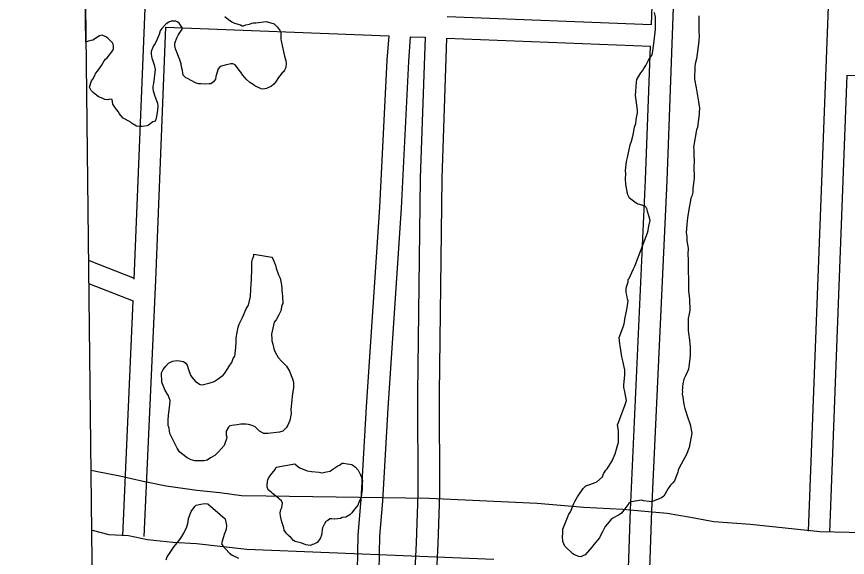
# Model space of a CAD drawing. Extents: x 3677843 to 3715951, y 511991 to 537744.
# Drawn here: x 3700134 to 3701291, y 520197 to 520951 of the extents above; entities that cross this region are included whole.
import ezdxf

# ---------------------------------------------------------------- set-up
doc = ezdxf.new("R2010")
doc.units = 0
for name, color, linetype in [('V-ANNO-SYMB', 7, 'Continuous'), ('V-ROAD-CNTR', 7, 'Continuous'), ('V-SITE-VEGE', 7, 'Continuous')]:
    doc.layers.add(name, color=color, linetype=linetype)

msp = doc.modelspace()

# ---------------------------------------------------------------- linework, layer by layer
at = {"layer": 'V-ANNO-SYMB'}
msp.add_lwpolyline([(3687883.4, 520947), (3700228.3, 521088.8), (3700261.6, 518197.4), (3687916.7, 518055.5)], close=True, dxfattribs=at)
at = {"layer": 'V-ROAD-CNTR'}
for points in [[(3700297.7, 520585.2), (3700297.7, 520585.2), (3700319.3, 521123.1), (3700336.2, 521461.6), (3700335.7, 521535.6), (3700331.1, 521565.7), (3700324.3, 521593.5), (3700314, 521612.4), (3700308.2, 521619.2), (3700295.6, 521628.9), (3700279.6, 521637.7), (3700231.2, 521657.1), (3700202, 521673), (3700170.7, 521688.6), (3700132, 521704.3), (3700092.1, 521723.2), (3700062.3, 521739.9), (3700032.4, 521759.5), (3699970.2, 521794.7)], [(3700993.8, 519542.9), (3701018.4, 520262.6), (3701039.7, 520722.3), (3701072.6, 521625.4)], [(3701017.6, 520939.9), (3701042.6, 521624.3)], [(3701288.9, 521631.9), (3701283.8, 521509.4), (3701263.1, 520952.3), (3701235.8, 520233.9)], [(3700733.6, 520950.9), (3701017.6, 520939.9)], [(3700311.6, 520226.4), (3700327.7, 520583.9), (3700341.8, 520936.2)], [(3700341.8, 520936.2), (3700652, 520924.1)], [(3700652, 520924.1), (3700649.4, 520890.1), (3700639.3, 520685.6), (3700620.7, 520407.1), (3700613.3, 520278), (3700609, 520228.4), (3700607.8, 520155.2), (3700601.7, 519908.4), (3700590.5, 519546.2), (3700581.7, 519251.2), (3700560.8, 518720.9), (3700538.5, 518315.1), (3700528.8, 518060.6), (3700520.1, 517723.9), (3700518.7, 517620.6)], [(3700682, 520922.9), (3700679.4, 520888.2), (3700669.2, 520683.9), (3700650.6, 520405.3), (3700643.2, 520275.9), (3700639, 520226.8), (3700637.8, 520154.6), (3700631.7, 519907.6), (3700621, 519561.1)], [(3700702.6, 520922.1), (3700696, 520726), (3700692.3, 520426.2), (3700692.7, 520286.1), (3700690.3, 520217.8), (3700665.7, 519716.7), (3700659.3, 519558.8)], [(3700682, 520922.9), (3700702.6, 520922.1)], [(3700732.6, 520921), (3700726, 520725.3), (3700722.3, 520426), (3700722.7, 520285.6), (3700720.3, 520216.5), (3700695.6, 519715.3), (3700689.3, 519557.1)], [(3700732.6, 520921), (3701016.5, 520909.9)], [(3700963.8, 519543.8), (3700988.4, 520263.8), (3701009.7, 520723.5), (3701016.5, 520909.9)], [(3701289.9, 520869.4), (3701265.8, 520232.8)], [(3701289.9, 520869.4), (3701484.5, 520861.4)], [(3700235, 520610.9), (3700297.8, 520586.7)], [(3700235.4, 520578.6), (3700296.4, 520555.1)], [(3700281.7, 520227.7), (3700296.4, 520555.1)], [(3702330.8, 520193.8), (3702003.1, 520207.9), (3701435.9, 520228.7), (3701252, 520233.2), (3701155.6, 520243.1), (3701104.7, 520246.8), (3701072, 520253.1), (3701039.6, 520258.8), (3701013.8, 520261.1), (3700977.8, 520264.4), (3700923.5, 520266.9), (3700858.8, 520272.5), (3700708.2, 520279.4), (3700481.3, 520282.8), (3700447.3, 520283.2), (3700416.8, 520287.2), (3700385.1, 520290.7), (3700342, 520296.8), (3700310, 520303.4), (3700277.8, 520310.4), (3700244.1, 520316.9), (3700238.4, 520318.3)], [(3700239.3, 520235.2), (3700262.2, 520229.4), (3700289.7, 520227.9), (3700316.2, 520222.6), (3700351.7, 520218.8), (3700384.4, 520217), (3700454.3, 520208.9), (3700798.4, 520194.9)]]:
    msp.add_lwpolyline(points, dxfattribs=at)
at = {"layer": 'V-SITE-VEGE'}
for p, q in [((3700230.3, 520915.2), (3700229, 521034.1)), ((3700342, 520940.8), (3700336, 520934.2)), ((3700345.8, 520943), (3700342, 520940.8)), ((3700349.1, 520944.6), (3700345.8, 520943)), ((3700355.6, 520944.7), (3700349.1, 520944.6)), ((3700358.3, 520943.1), (3700355.6, 520944.7)), ((3700360.5, 520942), (3700358.3, 520943.1)), ((3700363.8, 520936), (3700360.5, 520942)), ((3700423.7, 520951.1), (3700429.2, 520946.8)), ((3700429.2, 520946.8), (3700433.6, 520943.5)), ((3700433.6, 520943.5), (3700437.4, 520941.9)), ((3700437.4, 520941.9), (3700445.6, 520939.3)), ((3700453.3, 520939.3), (3700458.2, 520940.4)), ((3700458.2, 520940.4), (3700461.4, 520941.6)), ((3700461.4, 520941.6), (3700463.6, 520942.1)), ((3700463.6, 520942.1), (3700466.9, 520942.1)), ((3700466.9, 520942.1), (3700481.6, 520943.9)), ((3700481.6, 520943.9), (3700492.5, 520940.7)), ((3700492.5, 520940.7), (3700496.9, 520936.9)), ((3700333.9, 520930.9), (3700332.3, 520926)), ((3700336, 520934.2), (3700333.9, 520930.9)), ((3700359, 520925.1), (3700364.4, 520933.3)), ((3700364.4, 520933.3), (3700363.8, 520936)), ((3700445.6, 520939.3), (3700447.8, 520938.2)), ((3700447.8, 520938.2), (3700450, 520938.2)), ((3700450, 520938.2), (3700453.3, 520939.3)), ((3700496.9, 520936.9), (3700500.8, 520930.9)), ((3700500.8, 520930.9), (3700501.9, 520928.7)), ((3700501.9, 520928.7), (3700501.9, 520920)), ((3700240.1, 520918.3), (3700233.6, 520916.6)), ((3700249.4, 520924.3), (3700240.1, 520918.3)), ((3700253.2, 520924.9), (3700249.4, 520924.3)), ((3700258.1, 520922.8), (3700253.2, 520924.9)), ((3700260.8, 520921.1), (3700258.1, 520922.8)), ((3700268, 520914.1), (3700260.8, 520921.1)), ((3700329.6, 520919.4), (3700326.9, 520913.4)), ((3700332.3, 520926), (3700329.6, 520919.4)), ((3700354.2, 520914.1), (3700357.4, 520922.3)), ((3700357.4, 520922.3), (3700359, 520925.1)), ((3700501.9, 520920), (3700502.5, 520917.3)), ((3700502.5, 520917.3), (3700503.6, 520910.7)), ((3700233.6, 520916.6), (3700230.3, 520915.2)), ((3700269.1, 520910.3), (3700268, 520914.1)), ((3700268.1, 520903.7), (3700269.1, 520906.5)), ((3700269.1, 520906.5), (3700269.1, 520910.3)), ((3700323.1, 520906.8), (3700321.5, 520902.4)), ((3700324.7, 520910.1), (3700323.1, 520906.8)), ((3700326.9, 520913.4), (3700324.7, 520910.1)), ((3700354.2, 520910.8), (3700354.2, 520914.1)), ((3700355.3, 520905.9), (3700354.2, 520910.8)), ((3700361.4, 520890.7), (3700355.3, 520905.9)), ((3700503.6, 520910.7), (3700507, 520896)), ((3700259.9, 520893.3), (3700268.1, 520903.7)), ((3700321.5, 520902.4), (3700321.5, 520898.6)), ((3700321.5, 520898.6), (3700322.1, 520893.2)), ((3700507, 520896), (3700508.7, 520889.5)), ((3700247, 520875.2), (3700252.4, 520882.9)), ((3700252.4, 520882.9), (3700256.1, 520889.5)), ((3700256.1, 520889.5), (3700257.8, 520891.7)), ((3700257.8, 520891.7), (3700259.9, 520893.3)), ((3700322.1, 520893.2), (3700323.2, 520890.5)), ((3700323.2, 520890.5), (3700325.4, 520883.9)), ((3700325.4, 520883.9), (3700327.1, 520877.4)), ((3700362, 520888), (3700361.4, 520890.7)), ((3700363.1, 520885.3), (3700362, 520888)), ((3700363.7, 520880.9), (3700363.1, 520885.3)), ((3700424.2, 520883.5), (3700417.6, 520881.3)), ((3700432.3, 520885.2), (3700424.2, 520883.5)), ((3700435.1, 520885.2), (3700432.3, 520885.2)), ((3700438.4, 520883.6), (3700435.1, 520885.2)), ((3700445.5, 520873.8), (3700438.4, 520883.6)), ((3700508.7, 520889.5), (3700509.3, 520885.7)), ((3700509.3, 520885.7), (3700508.7, 520880.2)), ((3700243.2, 520869.8), (3700243.7, 520871.9)), ((3700243.7, 520871.9), (3700247, 520875.2)), ((3700327.1, 520877.4), (3700324.5, 520857.7)), ((3700364.8, 520876), (3700363.7, 520880.9)), ((3700365.9, 520869.5), (3700364.8, 520876)), ((3700414.4, 520878), (3700411.2, 520867.6)), ((3700417.6, 520881.3), (3700414.4, 520878)), ((3700448.8, 520869.5), (3700445.5, 520873.8)), ((3700503.9, 520872.6), (3700498.5, 520866)), ((3700505.5, 520874.2), (3700503.9, 520872.6)), ((3700507.1, 520876.4), (3700505.5, 520874.2)), ((3700508.7, 520880.2), (3700507.1, 520876.4)), ((3700235.7, 520852.8), (3700238.3, 520861.5)), ((3700238.3, 520861.5), (3700239.9, 520863.7)), ((3700239.9, 520863.7), (3700243.2, 520869.8)), ((3700369.8, 520865.7), (3700365.9, 520869.5)), ((3700371.9, 520864.6), (3700369.8, 520865.7)), ((3700382.9, 520858.7), (3700371.9, 520864.6)), ((3700408, 520859.9), (3700404.2, 520857.2)), ((3700410.7, 520863.8), (3700408, 520859.9)), ((3700411.2, 520867.6), (3700410.7, 520863.8)), ((3700453.8, 520864), (3700448.8, 520869.5)), ((3700458.7, 520859.2), (3700453.8, 520864)), ((3700463.1, 520856.5), (3700458.7, 520859.2)), ((3700494.2, 520859.4), (3700492, 520856.7)), ((3700498.5, 520866), (3700494.2, 520859.4)), ((3700237.9, 520847.9), (3700235.7, 520852.8)), ((3700240.6, 520845.2), (3700237.9, 520847.9)), ((3700324.5, 520857.7), (3700323.5, 520853.9)), ((3700323.5, 520853.9), (3700323.5, 520850.6)), ((3700323.5, 520850.6), (3700324.1, 520847.4)), ((3700324.1, 520847.4), (3700325.2, 520844.7)), ((3700387.3, 520857.1), (3700382.9, 520858.7)), ((3700390.5, 520857.1), (3700387.3, 520857.1)), ((3700396.5, 520856.6), (3700390.5, 520857.1)), ((3700402, 520857.2), (3700396.5, 520856.6)), ((3700404.2, 520857.2), (3700402, 520857.2)), ((3700465.8, 520854.3), (3700463.1, 520856.5)), ((3700474.6, 520850.5), (3700465.8, 520854.3)), ((3700477.3, 520850), (3700474.6, 520850.5)), ((3700481.7, 520850.6), (3700477.3, 520850)), ((3700488.7, 520853.9), (3700481.7, 520850.6)), ((3700492, 520856.7), (3700488.7, 520853.9)), ((3700245.6, 520840.9), (3700240.6, 520845.2)), ((3700248.8, 520838.7), (3700245.6, 520840.9)), ((3700252.1, 520837.6), (3700248.8, 520838.7)), ((3700257, 520835.5), (3700252.1, 520837.6)), ((3700263.6, 520836.1), (3700260.9, 520835)), ((3700266.9, 520835.5), (3700263.6, 520836.1)), ((3700325.2, 520844.7), (3700326.3, 520840.3)), ((3700326.3, 520840.3), (3700330.2, 520830.5)), ((3700260.9, 520835), (3700257, 520835.5)), ((3700268, 520829), (3700266.9, 520835.5)), ((3700269.6, 520826.3), (3700268, 520829)), ((3700273, 520821.4), (3700269.6, 520826.3)), ((3700330.2, 520830.5), (3700330.7, 520826.7)), ((3700330.7, 520826.7), (3700330.2, 520820.7)), ((3700275.7, 520818.2), (3700273, 520821.4)), ((3700276.8, 520816), (3700275.7, 520818.2)), ((3700282.3, 520809.5), (3700276.8, 520816)), ((3700330.2, 520820.7), (3700328.1, 520809.2)), ((3700292.2, 520804.1), (3700282.3, 520809.5)), ((3700293.8, 520802.5), (3700292.2, 520804.1)), ((3700298.7, 520799.8), (3700293.8, 520802.5)), ((3700323.8, 520804.3), (3700317.8, 520799.9)), ((3700327.1, 520805.4), (3700323.8, 520804.3)), ((3700328.1, 520809.2), (3700327.1, 520805.4)), ((3700300.9, 520798.1), (3700298.7, 520799.8)), ((3700304.7, 520797.6), (3700300.9, 520798.1)), ((3700308.6, 520797.6), (3700304.7, 520797.6)), ((3700315.6, 520798.8), (3700308.6, 520797.6)), ((3700317.8, 520799.9), (3700315.6, 520798.8))]:
    msp.add_line(p, q, dxfattribs=at)
for points in [[(3700994.4, 520603.1), (3701012.1, 520649.5), (3701013.1, 520652.8), (3701013.7, 520656.6), (3701014.2, 520658.8), (3701015.8, 520667), (3701014.6, 520671.9), (3701012.4, 520679.5), (3701011.8, 520682.3), (3701010.2, 520685), (3701008.5, 520686.6), (3701001.4, 520689.3), (3700998.7, 520689.8), (3700996.5, 520690.9), (3700987.2, 520697.9), (3700985, 520702.8), (3700983.9, 520707.2), (3700982.2, 520717), (3700981.6, 520725.2), (3700982.1, 520731.2), (3700981.5, 520736.6), (3700983, 520749.2), (3700984.6, 520754.6), (3700988.3, 520772.1), (3700989.9, 520777.6), (3700992.1, 520786.3), (3700994.2, 520796.7), (3700995.8, 520802.2), (3700996.3, 520807.6), (3700998.4, 520816.9), (3700998.4, 520820.7), (3700996.7, 520834.3), (3700995.5, 520840.9), (3700997, 520859.4), (3700997.6, 520863.3), (3701003, 520872.6), (3701005.1, 520875.3), (3701007.3, 520878.6), (3701010, 520883), (3701013.8, 520890.1), (3701015.9, 520893.9), (3701018.6, 520897.8), (3701019.1, 520900), (3701021.2, 520913.6), (3701023.3, 520933.2), (3701023.2, 520950.2), (3701022, 520956.7)], [(3701083.7, 520952.2), (3701083.9, 520929.8), (3701084.4, 520924.9), (3701083.9, 520916.7), (3701080.3, 520892.2), (3701078.7, 520885.1), (3701078.2, 520881.2), (3701077.7, 520863.8), (3701080, 520851.8), (3701083.4, 520832.2), (3701084.6, 520823.5), (3701084, 520817.5), (3701084.1, 520815.3), (3701082, 520796.2), (3701080.4, 520793.4), (3701076.2, 520768.9), (3701076.8, 520765.1), (3701076.8, 520759.6), (3701077.4, 520748.2), (3701076.9, 520742.7), (3701077, 520726.3), (3701075.5, 520711.1), (3701075.5, 520706.1), (3701073.9, 520700.7), (3701072.8, 520697.9), (3701071.8, 520691.9), (3701070.2, 520684.8), (3701068.1, 520670.6), (3701067.1, 520661.4), (3701066.1, 520649.9), (3701066.6, 520647.7), (3701067.2, 520643.4), (3701067.2, 520638.5), (3701068.9, 520628.1), (3701068.4, 520619.4), (3701069, 520612.3), (3701069.3, 520568.7), (3701070.5, 520557.2), (3701071.1, 520541.9), (3701070.1, 520537), (3701069, 520530.5), (3701069.1, 520513.6), (3701069.7, 520506.5), (3701070.3, 520503.8), (3701071.5, 520490.7), (3701071.5, 520479.2), (3701070.5, 520470.5), (3701070, 520463.4), (3701069.5, 520459.6), (3701067.9, 520456.3), (3701065.2, 520450.3), (3701063, 520445.9), (3701061.4, 520439.3), (3701060.9, 520435.5), (3701060.9, 520432.8), (3701060.4, 520430.6), (3701061, 520428.4), (3701060.4, 520425.1), (3701061.6, 520420.8), (3701062.7, 520410.4), (3701064.4, 520405), (3701065.5, 520400.6), (3701067.7, 520394.6), (3701071.6, 520382.7)], [(3700509.8, 520464.1), (3700513.7, 520457), (3700518.1, 520446.1), (3700519.3, 520441.8), (3700519.3, 520434.1), (3700517.8, 520422.1), (3700517.2, 520416.7), (3700515.7, 520403.6), (3700516.3, 520398.1), (3700514.2, 520388.3), (3700511.5, 520381.7), (3700509.3, 520377.9), (3700504.4, 520373.5), (3700500.1, 520371.8), (3700483.7, 520370.1), (3700478.3, 520370), (3700472.3, 520373.3), (3700466.2, 520379.2), (3700461.8, 520381.4), (3700456.9, 520382.4), (3700453.1, 520383), (3700446, 520382.9), (3700441.1, 520382.3), (3700433.5, 520381.2), (3700430.8, 520380.6), (3700429.1, 520379), (3700425.9, 520373.5), (3700425.9, 520368.1), (3700426.5, 520364.8), (3700426, 520362.6), (3700422.8, 520353.3), (3700414.6, 520344), (3700409.8, 520339.6), (3700403.8, 520336.3), (3700399.4, 520333), (3700394.5, 520331.9), (3700382, 520331.8), (3700377.1, 520333.4), (3700371.6, 520336.1), (3700363.4, 520342), (3700360.6, 520344.7), (3700357.3, 520349.6), (3700354, 520357.2), (3700347.4, 520370.3), (3700346.2, 520377.4), (3700345.1, 520381.2), (3700345.1, 520388.8), (3700345.6, 520395.4), (3700347.1, 520410.1), (3700347.6, 520416.1), (3700344.8, 520423.7), (3700341, 520430.2), (3700337.1, 520439.5), (3700336, 520441.7), (3700335.9, 520454.7), (3700338.1, 520459.1), (3700341.9, 520464.1), (3700345.6, 520467.9), (3700348.4, 520469.5), (3700351.6, 520470.7), (3700356.5, 520471.8), (3700360.9, 520471.3), (3700366.4, 520470.2), (3700369.6, 520468.1), (3700371.3, 520465.3), (3700373.5, 520459.4), (3700376.3, 520451.2), (3700378, 520448.5), (3700382.9, 520442.5), (3700389.5, 520438.2), (3700392.2, 520437.7), (3700403.6, 520440.5), (3700409.1, 520442.7), (3700413.4, 520445.4), (3700421.6, 520451.5), (3700423.7, 520454.2), (3700428.1, 520460.8), (3700430.7, 520465.2), (3700433.5, 520469), (3700435.6, 520474.5), (3700437.8, 520477.8), (3700438.3, 520480.5), (3700438.8, 520486.5), (3700439.3, 520489.2), (3700439.8, 520498.5), (3700439.8, 520503.4), (3700442.4, 520518.2), (3700444, 520522.5), (3700447.2, 520529.1), (3700448.3, 520531.8), (3700453.7, 520543.9), (3700456.9, 520548.8), (3700459.6, 520560.8), (3700460.1, 520571.2), (3700460.5, 520578.8), (3700461.1, 520583.7), (3700461.5, 520600.1), (3700461.4, 520609.4), (3700462.5, 520613.2), (3700464.1, 520617.6), (3700464.1, 520619.8)], [(3700464.1, 520619.8), (3700489.2, 520615.6), (3700490.9, 520613.4), (3700494.2, 520604.7), (3700495.3, 520600.3), (3700498.6, 520591.1), (3700500.9, 520586.7), (3700502.5, 520579.7), (3700503.1, 520573.1), (3700503.2, 520568.7), (3700503.7, 520565.5), (3700504.3, 520561.1), (3700504.4, 520551.3), (3700503.3, 520549.1), (3700501.7, 520540.9), (3700499, 520535.4), (3700495.2, 520528.3), (3700492.5, 520525), (3700488.8, 520508.7), (3700489.4, 520501.6), (3700489.4, 520499.4), (3700490.6, 520494.5), (3700492.2, 520487.9), (3700493.9, 520483.6), (3700498.3, 520476), (3700503.3, 520470.6), (3700509.8, 520464.1)], [(3701071.6, 520382.7), (3701073.9, 520370.7), (3701070.2, 520350.5), (3701065.9, 520340.1), (3701064.3, 520336.8), (3701056.8, 520323.1), (3701055.1, 520318.8), (3701054.6, 520316), (3701049.8, 520304), (3701047.6, 520301.2), (3701044.4, 520298), (3701041.1, 520293.6), (3701035.2, 520282.6), (3701031.9, 520280.4), (3701019.4, 520275.4), (3701017.3, 520274.9), (3701014.5, 520275.4), (3701006.9, 520276.4), (3701004.1, 520277), (3700989.4, 520274.7), (3700986.2, 520272.5), (3700978.1, 520261.5), (3700975.9, 520259.3), (3700972.6, 520256.6), (3700962.3, 520251.1), (3700959.1, 520247.2), (3700953.1, 520240.6), (3700949.4, 520233), (3700947.2, 520229.1), (3700945.6, 520224.8), (3700937.5, 520215.4), (3700934.8, 520211.6), (3700925.6, 520201.2), (3700922.3, 520199.5), (3700919.6, 520198.4), (3700916.8, 520198.9), (3700910.8, 520201.1), (3700908.1, 520202.2), (3700897.1, 520213), (3700894.3, 520219.5), (3700893.8, 520227.1), (3700894.3, 520230.4), (3700894.2, 520237), (3700899.1, 520248.5), (3700902.8, 520257.8), (3700905, 520261), (3700909.8, 520272.5), (3700910.9, 520275.3), (3700914.7, 520281.8), (3700916.8, 520284.6), (3700922.8, 520293.3), (3700926.6, 520297.2), (3700929.3, 520298.3), (3700932, 520298.9), (3700939.6, 520301.6), (3700941.8, 520302.7), (3700949.4, 520309.9), (3700951, 520313.7), (3700954.2, 520319.2), (3700955.9, 520320.8), (3700960.7, 520328.5), (3700962.9, 520331.8), (3700967.2, 520341.6), (3700970.9, 520354.7), (3700972, 520357.5), (3700971.9, 520374.4), (3700970.7, 520382), (3700971.8, 520385.3), (3700975, 520394), (3700980.9, 520409.3), (3700982, 520413.2), (3700983.1, 520415.9), (3700980.2, 520430.6), (3700979.1, 520434.4), (3700979.1, 520437.2), (3700979.6, 520442.6), (3700980.6, 520451.3), (3700980.6, 520459), (3700979.5, 520465), (3700978.3, 520469.3), (3700976.7, 520477), (3700974.9, 520489.5), (3700973.8, 520494.9), (3700972.7, 520503.7), (3700979.1, 520521.2), (3700980.2, 520525), (3700980.7, 520529.3), (3700982.8, 520540.3), (3700984.4, 520547.9), (3700984.9, 520552.3), (3700985.4, 520555), (3700984.3, 520557.2), (3700983.7, 520562.6), (3700982.6, 520566.4), (3700982.6, 520571.4), (3700983.1, 520574.6), (3700985.2, 520581.2), (3700985.2, 520584.5), (3700986.8, 520586.1), (3700992.2, 520598.7), (3700994.4, 520603.1)], [(3700342, 520194.1), (3700343.6, 520198.4), (3700346.8, 520202.8), (3700349.5, 520207.2), (3700353.3, 520212.7), (3700355.5, 520215.4), (3700357.7, 520217.6), (3700361.4, 520222.6), (3700364.1, 520226.4), (3700366.8, 520231.3), (3700371.1, 520240.1), (3700372.7, 520246.6), (3700373.2, 520251.5), (3700377, 520261.4), (3700381.9, 520268.5), (3700384, 520270.2), (3700390.6, 520271.8), (3700395.5, 520272.4), (3700400.4, 520271.9), (3700424.5, 520251.3), (3700426.2, 520242.1), (3700425.7, 520236.1), (3700423, 520229.5), (3700420.4, 520221.3), (3700419.3, 520216.4), (3700420.9, 520213.7), (3700424.8, 520209.3), (3700430.3, 520203.4), (3700434.1, 520200.7), (3700442.9, 520196.4)]]:
    msp.add_lwpolyline(points, dxfattribs=at)
msp.add_lwpolyline([(3700495.5, 520323.2), (3700521.1, 520327.8), (3700524.9, 520324.5), (3700528.2, 520322.4), (3700538.6, 520318.1), (3700544.6, 520317), (3700555, 520316), (3700558.8, 520315.5), (3700565.4, 520316.6), (3700570.3, 520317.7), (3700573, 520319.4), (3700576.8, 520322.1), (3700581.1, 520324.9), (3700583.3, 520326), (3700587.1, 520328.8), (3700589.3, 520328.8), (3700594.2, 520327.7), (3700598, 520327.2), (3700600.7, 520326.7), (3700605.7, 520323.4), (3700609.5, 520319.1), (3700612.8, 520312.6), (3700613.9, 520309.3), (3700615.6, 520303.9), (3700615.1, 520299.5), (3700615.2, 520291.9), (3700613.6, 520282), (3700613.1, 520279.3), (3700610.9, 520275.5), (3700608.8, 520270), (3700607.1, 520267.8), (3700604.4, 520264.5), (3700600.6, 520259.6), (3700597.9, 520256.8), (3700592.5, 520253.5), (3700587, 520252.9), (3700584.9, 520251.8), (3700576.7, 520250.7), (3700572.9, 520251.2), (3700570.1, 520251.2), (3700567.4, 520249), (3700564.7, 520247.3), (3700562.6, 520244.1), (3700559.9, 520238.6), (3700559.3, 520236.4), (3700558.8, 520231.5), (3700558.3, 520228.2), (3700557.2, 520224.9), (3700555.6, 520222.2), (3700552.4, 520218.4), (3700548, 520216.1), (3700545.8, 520215.6), (3700543.1, 520213.9), (3700536.6, 520215), (3700531.1, 520217.1), (3700521.8, 520219.8), (3700519.6, 520220.9), (3700516.3, 520224.7), (3700512.5, 520227.9), (3700510.3, 520230.1), (3700508.6, 520232.2), (3700506.4, 520235.5), (3700505.9, 520238.8), (3700503.1, 520246.9), (3700502, 520252.9), (3700501.4, 520255.1), (3700500.8, 520259.5), (3700501.9, 520264.4), (3700503, 520267.1), (3700504, 520273.1), (3700502.9, 520276.4), (3700500.2, 520278.6), (3700498.5, 520280.2), (3700490.3, 520286.7), (3700488.6, 520288.3), (3700484.3, 520291.5), (3700482.6, 520295.9), (3700482.6, 520298.1), (3700483.1, 520303), (3700483.6, 520305.7), (3700485.2, 520309), (3700489.6, 520315), (3700493.9, 520320)], close=True, dxfattribs=at)

doc.saveas('drawing.dxf')
